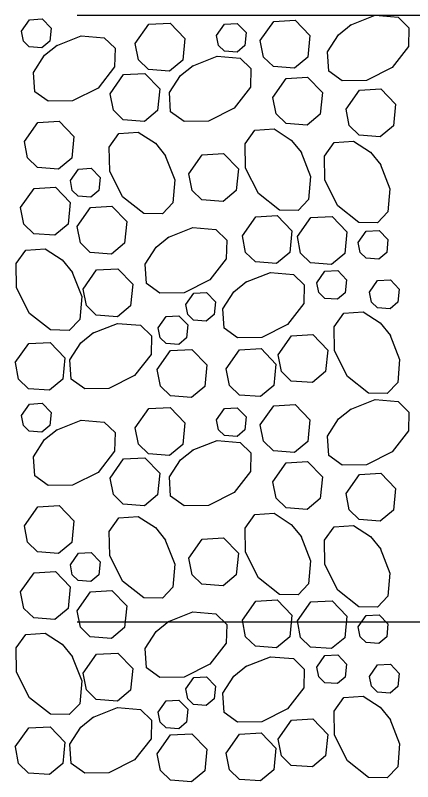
# Model space of a CAD drawing. Extents: x 636530 to 644067, y 294168 to 299122.
# Drawn here: x 639692.76 to 639712.73, y 297595.36 to 297633.88 of the extents above; entities that cross this region are included whole.
import ezdxf

# ---------------------------------------------------------------- set-up
doc = ezdxf.new("R2010")
doc.units = 0
doc.layers.add('1', color=7, linetype='Continuous')

msp = doc.modelspace()

# ---------------------------------------------------------------- linework, layer by layer
at = {"layer": '1'}
for p, q in [((639695.872, 297633.876), (639787.87, 297633.876)), ((639695.872, 297603.396), (639789.513, 297603.396))]:
    msp.add_line(p, q, dxfattribs=at)
for points in [[(639709.582, 297633.377), (639710.84, 297633.876), (639711.995, 297633.776), (639712.544, 297633.254), (639712.527, 297632.317), (639711.694, 297631.251), (639710.406, 297630.607), (639709.192, 297630.586), (639708.509, 297631.072), (639708.444, 297632.038), (639708.998, 297632.903), (639709.633, 297633.41)], [(639693.064, 297633.081), (639693.467, 297633.655), (639694.111, 297633.692), (639694.559, 297633.228), (639694.494, 297632.577), (639694.096, 297632.246), (639693.46, 297632.292), (639693.161, 297632.583), (639693.064, 297633.081)], [(639698.789, 297632.467), (639699.461, 297633.424), (639700.534, 297633.485), (639701.281, 297632.711), (639701.173, 297631.627), (639700.51, 297631.076), (639699.45, 297631.153), (639698.951, 297631.636), (639698.789, 297632.467)], [(639705.071, 297632.613), (639705.743, 297633.569), (639706.817, 297633.63), (639707.563, 297632.857), (639707.455, 297631.773), (639706.792, 297631.221), (639705.732, 297631.298), (639705.233, 297631.781), (639705.072, 297632.613)], [(639702.868, 297632.861), (639703.271, 297633.434), (639703.915, 297633.471), (639704.363, 297633.007), (639704.298, 297632.357), (639703.901, 297632.026), (639703.264, 297632.072), (639702.965, 297632.362), (639702.868, 297632.86)], [(639694.806, 297632.345), (639696.063, 297632.843), (639697.219, 297632.744), (639697.768, 297632.222), (639697.75, 297631.284), (639696.917, 297630.219), (639695.629, 297629.575), (639694.415, 297629.554), (639693.732, 297630.039), (639693.667, 297631.006), (639694.222, 297631.871), (639694.857, 297632.377)], [(639701.638, 297631.328), (639702.896, 297631.827), (639704.051, 297631.727), (639704.6, 297631.205), (639704.583, 297630.267), (639703.749, 297629.202), (639702.461, 297628.558), (639701.248, 297628.537), (639700.564, 297629.022), (639700.5, 297629.989), (639701.054, 297630.854), (639701.689, 297631.36)], [(639697.524, 297629.937), (639698.196, 297630.894), (639699.269, 297630.955), (639700.016, 297630.181), (639699.908, 297629.097), (639699.245, 297628.546), (639698.185, 297628.623), (639697.686, 297629.106), (639697.524, 297629.937)], [(639705.704, 297629.75), (639706.376, 297630.706), (639707.449, 297630.767), (639708.195, 297629.994), (639708.087, 297628.91), (639707.424, 297628.358), (639706.365, 297628.435), (639705.866, 297628.918), (639705.704, 297629.75)], [(639709.379, 297629.164), (639710.051, 297630.12), (639711.125, 297630.182), (639711.871, 297629.408), (639711.763, 297628.324), (639711.1, 297627.772), (639710.04, 297627.849), (639709.542, 297628.333), (639709.38, 297629.164)], [(639693.213, 297627.538), (639693.885, 297628.494), (639694.958, 297628.555), (639695.705, 297627.782), (639695.597, 297626.698), (639694.934, 297626.146), (639693.874, 297626.223), (639693.375, 297626.707), (639693.213, 297627.538)], [(639707.103, 297627.025), (639707.601, 297625.768), (639707.501, 297624.612), (639706.979, 297624.063), (639706.042, 297624.081), (639704.977, 297624.914), (639704.333, 297626.202), (639704.311, 297627.416), (639704.797, 297628.099), (639705.764, 297628.164), (639706.628, 297627.61), (639707.135, 297626.975)], [(639700.27, 297626.863), (639700.769, 297625.605), (639700.669, 297624.45), (639700.147, 297623.9), (639699.209, 297623.918), (639698.144, 297624.751), (639697.5, 297626.039), (639697.479, 297627.253), (639697.964, 297627.936), (639698.931, 297628.001), (639699.796, 297627.447), (639700.302, 297626.812)], [(639711.088, 297626.415), (639711.587, 297625.158), (639711.487, 297624.002), (639710.965, 297623.453), (639710.028, 297623.471), (639708.962, 297624.304), (639708.319, 297625.592), (639708.297, 297626.806), (639708.783, 297627.489), (639709.749, 297627.554), (639710.614, 297627), (639711.121, 297626.365)], [(639701.478, 297625.911), (639702.15, 297626.868), (639703.223, 297626.929), (639703.97, 297626.155), (639703.862, 297625.071), (639703.199, 297624.52), (639702.139, 297624.596), (639701.64, 297625.08), (639701.478, 297625.911)], [(639695.523, 297625.578), (639695.926, 297626.152), (639696.57, 297626.189), (639697.018, 297625.725), (639696.953, 297625.074), (639696.555, 297624.743), (639695.919, 297624.79), (639695.62, 297625.08), (639695.523, 297625.578)], [(639693.025, 297624.217), (639693.697, 297625.173), (639694.77, 297625.235), (639695.516, 297624.461), (639695.408, 297623.377), (639694.745, 297622.825), (639693.685, 297622.902), (639693.187, 297623.386), (639693.025, 297624.217)], [(639695.865, 297623.268), (639696.538, 297624.224), (639697.611, 297624.285), (639698.357, 297623.512), (639698.249, 297622.427), (639697.586, 297621.876), (639696.526, 297621.953), (639696.028, 297622.436), (639695.866, 297623.267)], [(639704.168, 297622.794), (639704.84, 297623.75), (639705.914, 297623.811), (639706.66, 297623.038), (639706.552, 297621.954), (639705.889, 297621.402), (639704.829, 297621.479), (639704.331, 297621.962), (639704.169, 297622.793)], [(639706.934, 297622.753), (639707.606, 297623.709), (639708.679, 297623.771), (639709.426, 297622.997), (639709.318, 297621.913), (639708.654, 297621.361), (639707.595, 297621.438), (639707.096, 297621.922), (639706.934, 297622.753)], [(639700.418, 297622.706), (639701.676, 297623.205), (639702.831, 297623.105), (639703.38, 297622.583), (639703.363, 297621.645), (639702.529, 297620.58), (639701.241, 297619.936), (639700.028, 297619.915), (639699.344, 297620.4), (639699.28, 297621.367), (639699.834, 297622.232), (639700.469, 297622.738)], [(639709.993, 297622.458), (639710.396, 297623.031), (639711.04, 297623.068), (639711.488, 297622.604), (639711.423, 297621.954), (639711.025, 297621.623), (639710.389, 297621.669), (639710.09, 297621.959), (639709.993, 297622.457)], [(639695.593, 297621.006), (639696.092, 297619.749), (639695.992, 297618.593), (639695.47, 297618.044), (639694.532, 297618.062), (639693.467, 297618.895), (639692.823, 297620.183), (639692.802, 297621.397), (639693.287, 297622.08), (639694.254, 297622.145), (639695.119, 297621.59), (639695.625, 297620.955)], [(639696.164, 297620.121), (639696.837, 297621.078), (639697.91, 297621.139), (639698.656, 297620.365), (639698.548, 297619.281), (639697.885, 297618.73), (639696.825, 297618.806), (639696.327, 297619.29), (639696.165, 297620.121)], [(639704.32, 297620.46), (639705.578, 297620.958), (639706.733, 297620.858), (639707.282, 297620.336), (639707.265, 297619.399), (639706.431, 297618.333), (639705.143, 297617.69), (639703.93, 297617.668), (639703.246, 297618.154), (639703.182, 297619.121), (639703.736, 297619.985), (639704.371, 297620.492)], [(639707.912, 297620.44), (639708.315, 297621.014), (639708.959, 297621.051), (639709.407, 297620.586), (639709.342, 297619.936), (639708.944, 297619.605), (639708.308, 297619.651), (639708.009, 297619.941), (639707.912, 297620.44)], [(639710.56, 297619.967), (639710.963, 297620.541), (639711.607, 297620.578), (639712.055, 297620.113), (639711.99, 297619.463), (639711.593, 297619.132), (639710.957, 297619.178), (639710.657, 297619.468), (639710.56, 297619.967)], [(639701.323, 297619.337), (639701.727, 297619.911), (639702.371, 297619.947), (639702.818, 297619.483), (639702.754, 297618.833), (639702.356, 297618.502), (639701.72, 297618.548), (639701.421, 297618.838), (639701.324, 297619.337)], [(639711.576, 297617.834), (639712.075, 297616.576), (639711.975, 297615.421), (639711.453, 297614.872), (639710.515, 297614.889), (639709.45, 297615.723), (639708.806, 297617.011), (639708.785, 297618.224), (639709.27, 297618.908), (639710.237, 297618.972), (639711.102, 297618.418), (639711.608, 297617.783)], [(639699.936, 297618.17), (639700.34, 297618.744), (639700.984, 297618.781), (639701.431, 297618.317), (639701.367, 297617.666), (639700.969, 297617.335), (639700.333, 297617.381), (639700.034, 297617.671), (639699.937, 297618.17)], [(639696.634, 297617.898), (639697.892, 297618.396), (639699.047, 297618.296), (639699.596, 297617.774), (639699.579, 297616.837), (639698.745, 297615.772), (639697.458, 297615.128), (639696.244, 297615.106), (639695.561, 297615.592), (639695.496, 297616.559), (639696.05, 297617.423), (639696.685, 297617.93)], [(639705.967, 297616.809), (639706.639, 297617.766), (639707.713, 297617.827), (639708.459, 297617.053), (639708.351, 297615.969), (639707.688, 297615.418), (639706.628, 297615.495), (639706.13, 297615.978), (639705.968, 297616.809)], [(639692.757, 297616.423), (639693.43, 297617.38), (639694.503, 297617.441), (639695.249, 297616.667), (639695.141, 297615.583), (639694.478, 297615.032), (639693.418, 297615.108), (639692.92, 297615.592), (639692.758, 297616.423)], [(639699.891, 297616.069), (639700.564, 297617.025), (639701.637, 297617.086), (639702.383, 297616.313), (639702.275, 297615.228), (639701.612, 297614.677), (639700.552, 297614.754), (639700.054, 297615.237), (639699.892, 297616.068)], [(639703.36, 297616.108), (639704.032, 297617.064), (639705.106, 297617.126), (639705.852, 297616.352), (639705.744, 297615.268), (639705.081, 297614.716), (639704.021, 297614.793), (639703.522, 297615.277), (639703.361, 297616.108)], [(639693.064, 297613.767), (639693.467, 297614.341), (639694.111, 297614.377), (639694.559, 297613.913), (639694.494, 297613.263), (639694.096, 297612.932), (639693.46, 297612.978), (639693.161, 297613.268), (639693.064, 297613.767)], [(639705.071, 297613.298), (639705.743, 297614.255), (639706.817, 297614.316), (639707.563, 297613.542), (639707.455, 297612.458), (639706.792, 297611.907), (639705.732, 297611.983), (639705.233, 297612.467), (639705.072, 297613.298)], [(639709.582, 297614.063), (639710.84, 297614.561), (639711.995, 297614.462), (639712.544, 297613.94), (639712.527, 297613.002), (639711.694, 297611.937), (639710.406, 297611.293), (639709.192, 297611.272), (639708.509, 297611.757), (639708.444, 297612.724), (639708.998, 297613.589), (639709.633, 297614.095)], [(639698.789, 297613.153), (639699.461, 297614.109), (639700.534, 297614.171), (639701.281, 297613.397), (639701.173, 297612.313), (639700.51, 297611.761), (639699.45, 297611.838), (639698.951, 297612.322), (639698.789, 297613.153)], [(639702.868, 297613.546), (639703.271, 297614.12), (639703.915, 297614.157), (639704.363, 297613.692), (639704.298, 297613.042), (639703.901, 297612.711), (639703.264, 297612.757), (639702.965, 297613.047), (639702.868, 297613.546)], [(639694.806, 297613.03), (639696.063, 297613.529), (639697.219, 297613.429), (639697.768, 297612.907), (639697.75, 297611.97), (639696.917, 297610.904), (639695.629, 297610.26), (639694.415, 297610.239), (639693.732, 297610.725), (639693.667, 297611.691), (639694.222, 297612.556), (639694.857, 297613.063)], [(639701.638, 297612.014), (639702.896, 297612.512), (639704.051, 297612.412), (639704.6, 297611.89), (639704.583, 297610.953), (639703.749, 297609.888), (639702.461, 297609.244), (639701.248, 297609.222), (639700.564, 297609.708), (639700.5, 297610.675), (639701.054, 297611.539), (639701.689, 297612.046)], [(639697.524, 297610.623), (639698.196, 297611.579), (639699.269, 297611.641), (639700.016, 297610.867), (639699.908, 297609.783), (639699.245, 297609.231), (639698.185, 297609.308), (639697.686, 297609.792), (639697.524, 297610.623)], [(639705.704, 297610.435), (639706.376, 297611.392), (639707.449, 297611.453), (639708.195, 297610.679), (639708.087, 297609.595), (639707.424, 297609.044), (639706.365, 297609.12), (639705.866, 297609.604), (639705.704, 297610.435)], [(639709.379, 297609.85), (639710.051, 297610.806), (639711.125, 297610.867), (639711.871, 297610.094), (639711.763, 297609.01), (639711.1, 297608.458), (639710.04, 297608.535), (639709.542, 297609.018), (639709.38, 297609.849)], [(639693.213, 297608.223), (639693.885, 297609.18), (639694.958, 297609.241), (639695.705, 297608.467), (639695.597, 297607.383), (639694.934, 297606.832), (639693.874, 297606.908), (639693.375, 297607.392), (639693.213, 297608.223)], [(639707.103, 297607.711), (639707.601, 297606.453), (639707.501, 297605.298), (639706.979, 297604.749), (639706.042, 297604.766), (639704.977, 297605.6), (639704.333, 297606.888), (639704.311, 297608.101), (639704.797, 297608.785), (639705.764, 297608.849), (639706.628, 297608.295), (639707.135, 297607.66)], [(639700.27, 297607.548), (639700.769, 297606.291), (639700.669, 297605.135), (639700.147, 297604.586), (639699.209, 297604.604), (639698.144, 297605.437), (639697.5, 297606.725), (639697.479, 297607.939), (639697.964, 297608.622), (639698.931, 297608.686), (639699.796, 297608.132), (639700.302, 297607.497)], [(639711.088, 297607.101), (639711.587, 297605.843), (639711.487, 297604.688), (639710.965, 297604.139), (639710.028, 297604.156), (639708.962, 297604.99), (639708.319, 297606.278), (639708.297, 297607.491), (639708.783, 297608.175), (639709.749, 297608.239), (639710.614, 297607.685), (639711.121, 297607.05)], [(639701.478, 297606.597), (639702.15, 297607.553), (639703.223, 297607.614), (639703.97, 297606.841), (639703.862, 297605.757), (639703.199, 297605.205), (639702.139, 297605.282), (639701.64, 297605.765), (639701.478, 297606.597)], [(639695.523, 297606.264), (639695.926, 297606.838), (639696.57, 297606.875), (639697.018, 297606.41), (639696.953, 297605.76), (639696.555, 297605.429), (639695.919, 297605.475), (639695.62, 297605.765), (639695.523, 297606.264)], [(639693.025, 297604.903), (639693.697, 297605.859), (639694.77, 297605.92), (639695.516, 297605.147), (639695.408, 297604.062), (639694.745, 297603.511), (639693.685, 297603.588), (639693.187, 297604.071), (639693.025, 297604.902)], [(639695.865, 297603.953), (639696.538, 297604.909), (639697.611, 297604.971), (639698.357, 297604.197), (639698.249, 297603.113), (639697.586, 297602.561), (639696.526, 297602.638), (639696.028, 297603.122), (639695.866, 297603.953)], [(639704.168, 297603.479), (639704.84, 297604.436), (639705.914, 297604.497), (639706.66, 297603.723), (639706.552, 297602.639), (639705.889, 297602.088), (639704.829, 297602.164), (639704.331, 297602.648), (639704.169, 297603.479)], [(639706.934, 297603.438), (639707.606, 297604.395), (639708.679, 297604.456), (639709.426, 297603.682), (639709.318, 297602.598), (639708.654, 297602.047), (639707.595, 297602.124), (639707.096, 297602.607), (639706.934, 297603.438)], [(639700.418, 297603.392), (639701.676, 297603.89), (639702.831, 297603.79), (639703.38, 297603.268), (639703.363, 297602.331), (639702.529, 297601.266), (639701.241, 297600.622), (639700.028, 297600.6), (639699.344, 297601.086), (639699.28, 297602.053), (639699.834, 297602.917), (639700.469, 297603.424)], [(639709.993, 297603.143), (639710.396, 297603.717), (639711.04, 297603.754), (639711.488, 297603.289), (639711.423, 297602.639), (639711.025, 297602.308), (639710.389, 297602.354), (639710.09, 297602.644), (639709.993, 297603.143)], [(639695.593, 297601.692), (639696.092, 297600.434), (639695.992, 297599.279), (639695.47, 297598.73), (639694.532, 297598.747), (639693.467, 297599.581), (639692.823, 297600.868), (639692.802, 297602.082), (639693.287, 297602.765), (639694.254, 297602.83), (639695.119, 297602.276), (639695.625, 297601.641)], [(639696.164, 297600.807), (639696.837, 297601.763), (639697.91, 297601.824), (639698.656, 297601.051), (639698.548, 297599.967), (639697.885, 297599.415), (639696.825, 297599.492), (639696.327, 297599.975), (639696.165, 297600.807)], [(639704.32, 297601.145), (639705.578, 297601.644), (639706.733, 297601.544), (639707.282, 297601.022), (639707.265, 297600.084), (639706.431, 297599.019), (639705.143, 297598.375), (639703.93, 297598.354), (639703.246, 297598.839), (639703.182, 297599.806), (639703.736, 297600.671), (639704.371, 297601.177)], [(639707.912, 297601.125), (639708.315, 297601.699), (639708.959, 297601.736), (639709.407, 297601.272), (639709.342, 297600.621), (639708.944, 297600.29), (639708.308, 297600.337), (639708.009, 297600.627), (639707.912, 297601.125)], [(639710.56, 297600.653), (639710.963, 297601.226), (639711.607, 297601.263), (639712.055, 297600.799), (639711.99, 297600.149), (639711.593, 297599.818), (639710.957, 297599.864), (639710.657, 297600.154), (639710.56, 297600.652)], [(639701.323, 297600.022), (639701.727, 297600.596), (639702.371, 297600.633), (639702.818, 297600.169), (639702.754, 297599.518), (639702.356, 297599.187), (639701.72, 297599.233), (639701.421, 297599.523), (639701.324, 297600.022)], [(639711.576, 297598.519), (639712.075, 297597.262), (639711.975, 297596.106), (639711.453, 297595.557), (639710.515, 297595.575), (639709.45, 297596.408), (639708.806, 297597.696), (639708.785, 297598.91), (639709.27, 297599.593), (639710.237, 297599.658), (639711.102, 297599.104), (639711.608, 297598.469)], [(639699.936, 297598.856), (639700.34, 297599.43), (639700.984, 297599.466), (639701.431, 297599.002), (639701.367, 297598.352), (639700.969, 297598.021), (639700.333, 297598.067), (639700.034, 297598.357), (639699.937, 297598.856)], [(639696.634, 297598.583), (639697.892, 297599.082), (639699.047, 297598.982), (639699.596, 297598.46), (639699.579, 297597.522), (639698.745, 297596.457), (639697.458, 297595.813), (639696.244, 297595.792), (639695.561, 297596.277), (639695.496, 297597.244), (639696.05, 297598.109), (639696.685, 297598.615)], [(639705.967, 297597.495), (639706.639, 297598.451), (639707.713, 297598.513), (639708.459, 297597.739), (639708.351, 297596.655), (639707.688, 297596.103), (639706.628, 297596.18), (639706.13, 297596.664), (639705.968, 297597.495)], [(639692.757, 297597.109), (639693.43, 297598.065), (639694.503, 297598.126), (639695.249, 297597.353), (639695.141, 297596.269), (639694.478, 297595.717), (639693.418, 297595.794), (639692.92, 297596.277), (639692.758, 297597.109)], [(639699.891, 297596.754), (639700.564, 297597.71), (639701.637, 297597.772), (639702.383, 297596.998), (639702.275, 297595.914), (639701.612, 297595.362), (639700.552, 297595.439), (639700.054, 297595.923), (639699.892, 297596.754)], [(639703.36, 297596.794), (639704.032, 297597.75), (639705.106, 297597.811), (639705.852, 297597.038), (639705.744, 297595.953), (639705.081, 297595.402), (639704.021, 297595.479), (639703.522, 297595.962), (639703.361, 297596.793)]]:
    msp.add_lwpolyline(points, dxfattribs=at)

doc.saveas('drawing.dxf')
